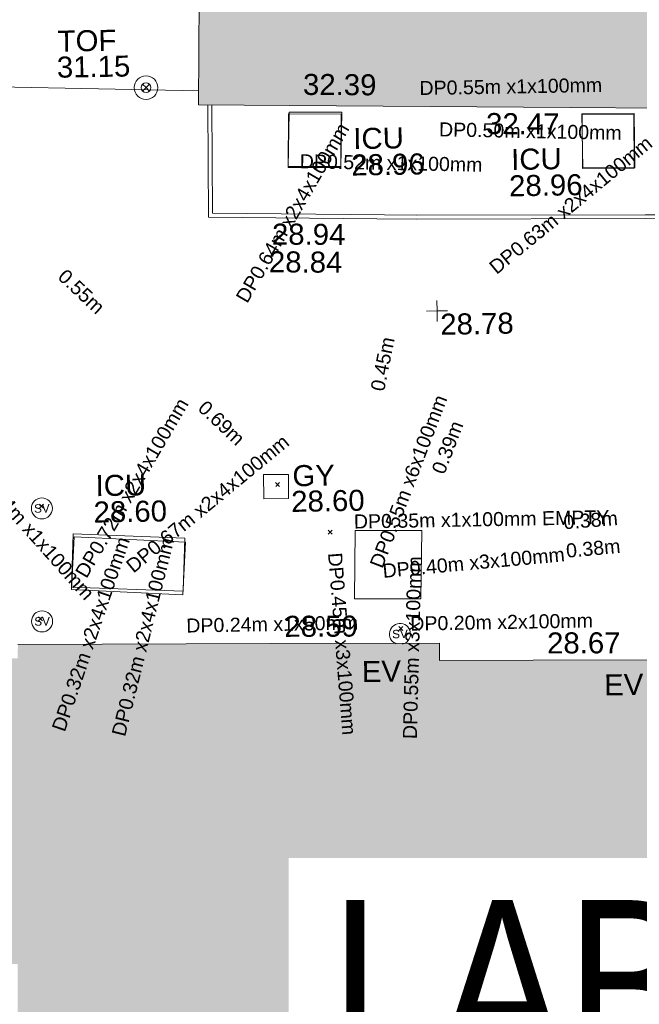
# Model space of a CAD drawing. Header units: millimetres. Extents: x -287732 to 520720, y -103372 to 287754.
# Tile 273 of 380: x 16843 to 27899, y 202672 to 220228. Entities that reach past the tile are written whole.
import ezdxf

# ---------------------------------------------------------------- set-up
doc = ezdxf.new("R2010")
doc.units = ezdxf.units.MM
doc.linetypes.add('IMPORT-UG_ELEC_QLB2 _2_', pattern=[2500, 1500, -300.0000000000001, 0, -50, 150, -300.0000000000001, 0, -200])
doc.linetypes.add('IMPORT-UG_ELEC_STREET LIGHTING_QLB2 _2_', pattern=[2700, 1500, -300.0000000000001, 0, -250, 150, -300.0000000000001, 0, -200])
for name, color, linetype, lineweight, true_color in [('00__TOPO__TOP_OF_FENCE_SYMBOL', 7, 'Continuous', 9, 0x666666), ('00_TOPO_SERV_STOP_VALVE', 7, 'Continuous', 9, 0x666666), ('00_UAV_BUILDING_CANOPY', 7, 'Continuous', 9, 0xff7fff), ('00_UAV_BUILDING_OUTLINE', 5, 'Continuous', 9, 0x0000ff), ('00_UAV_EAVE', 7, 'Continuous', 9, 0x666666), ('00_UAV_FENCE', 7, 'Continuous', 9, 0x264c2f), ('00_UAV_KERB_BOTTOM', 1, 'Continuous', 9, 0xff0000), ('00_UAV_KERB_TOP', 7, 'Continuous', 9, 0xa500a5), ('00_UAV_LEVEL_SPOT', 7, 'Continuous', 9, 0x666666), ('00_UAV_SERV_GULLY', 7, 'Continuous', 9, 0x5252a5), ('00_UAV_SERV_IC', 5, 'Continuous', 9, 0x0000ff), ('00_UAV_TOP_OF_FENCE', 6, 'Continuous', 9, 0xff00ff), ('12333-PUM-2D-U-0001-C01 - Rev2_REVIT IMPORT_dwg', 7, 'Continuous', 9, 0x767676), ('A_RHA_Line', 7, 'Continuous', 9, 0x00a600), ('PUM-ELECTRIC-MH', 1, 'Continuous', 9, 0xff0000), ('PUM-ELECTRIC-QLB2', 1, 'IMPORT-UG_ELEC_QLB2 _2_', 9, 0xff0000)]:
    doc.layers.add(name, color=color, linetype=linetype, lineweight=lineweight, true_color=true_color)
for name, color, linetype, lineweight in [('A_RHA_Detail', 7, 'Continuous', 9), ('A_RHA_Text', 7, 'Continuous', 9), ('GEN-TEXT', 7, 'Continuous', 9)]:
    doc.layers.add(name, color=color, linetype=linetype, lineweight=lineweight)
doc.styles.add('Arial Narrow', font='ARIALN.TTF', dxfattribs={"height": 3000})
doc.styles.add('Arial_1', font='arial.ttf', dxfattribs={"height": 250})
doc.styles.add('Swis721 Lt BT', font='swissl.ttf', dxfattribs={"height": 399.9999999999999})
doc.styles.add('Swis721 Lt BT_2', font='swissl.ttf', dxfattribs={"height": 375})

# ---------------------------------------------------------------- blocks, each defined once
blk = doc.blocks.new('12333-PUM-2D-U-0001-C01 - Rev2_REVIT IMPORT_dwg_MSL_Sluice_Valve_SYM-2077246-Site Location Plan Proposed')
at = {"layer": '00_TOPO_SERV_STOP_VALVE', "color": 254, "true_color": 0xcccccc}
blk.add_circle((0, 0), 500.0000000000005, dxfattribs=at)
at = {"layer": '00_TOPO_SERV_STOP_VALVE', "insert": (0, 198.9876086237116), "char_height": 399.9999999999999, "width": 785.1100955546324, "attachment_point": 2, "line_spacing_factor": 1.005061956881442, "style": 'Swis721 Lt BT'}
blk.add_mtext('SV', dxfattribs=at)
blk = doc.blocks.new('12333-PUM-2D-U-0001-C01 - Rev2_REVIT IMPORT_dwg_MSL_Sluice_Valve_SYM-V124-Site Location Plan Proposed')
at = {"layer": '00_TOPO_SERV_STOP_VALVE', "color": 254, "true_color": 0xcccccc}
for radius, start, end in [(500.0000000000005, 359.9999999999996, 247.3520469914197), (500.0000000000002, 282.529095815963, 359.9999999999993)]:
    blk.add_arc((0, 0), radius, start, end, dxfattribs=at)
at = {"layer": '00_TOPO_SERV_STOP_VALVE', "insert": (0, 198.9876086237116), "char_height": 399.9999999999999, "width": 785.1100955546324, "attachment_point": 2, "line_spacing_factor": 1.005061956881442, "style": 'Swis721 Lt BT'}
blk.add_mtext('SV', dxfattribs=at)
blk = doc.blocks.new('12333-PUM-2D-U-0001-C01 - Rev2_REVIT IMPORT_dwg_MSL_Node_LineworkTOF-2077248-Site Location Plan Proposed')
at = {"layer": '00__TOPO__TOP_OF_FENCE_SYMBOL', "color": 254, "true_color": 0xcccccc, "flags": 128}
for points in [[(165.3591892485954, 165.3591892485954), (0, 0), (-165.3591892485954, 165.3591892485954)], [(165.3591892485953, -165.3591892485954), (0, 0), (-165.3591892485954, -165.3591892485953)]]:
    blk.add_lwpolyline(points, dxfattribs=at)
at = {"layer": '00__TOPO__TOP_OF_FENCE_SYMBOL', "color": 254, "true_color": 0xcccccc}
for radius in [562.5594001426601, 233.853208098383]:
    blk.add_circle((0, 0), radius, dxfattribs=at)
blk = doc.blocks.new('12333-PUM-2D-U-0001-C01 - Rev2_REVIT IMPORT_dwg_UAV-2077255-Site Location Plan Proposed')
at = {"layer": '00_UAV_LEVEL_SPOT', "color": 254, "true_color": 0xcccccc, "flags": 128}
for points in [[(500.0000000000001, 0), (0, 0), (0, 500.0000000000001)], [(0, -500.0000000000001), (0, 0), (-500.0000000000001, 0)]]:
    blk.add_lwpolyline(points, dxfattribs=at)
blk = doc.blocks.new('12333-PUM-2D-U-0001-C01 - Rev2_REVIT IMPORT_dwg_MGS62954_T2_Galway_ITM_3d_Rev1-2077680-Site Location Plan Proposed')
at = {"layer": '00_UAV_FENCE', "color": 254, "true_color": 0xcccccc}
blk.add_line((533922079.4739999, 725774136.579), (533925815.1303381, 725774002.0280963), dxfattribs=at)
at = {"layer": '00_UAV_KERB_BOTTOM', "color": 254, "true_color": 0xcccccc, "flags": 128}
blk.add_lwpolyline([(533925973.4891821, 725773743.3761859), (533925950.474, 725771746.5789999), (533928951.995609, 725771664.1906244), (533929666.474, 725771644.5790001), (533933741.4739999, 725771581.579), (533933951.1305997, 725771577.0381701), (533936973.474, 725771511.579), (533938948.5476524, 725771464.7056233), (533940681.474, 725771423.579), (533943946.6291924, 725771360.5039533), (533944472.7525, 725771350.3405001), (533948593.7525001, 725771251.3405), (533948943.2946522, 725771242.590899), (533952548.7525, 725771152.3405002), (533953941.8408006, 725771124.298464), (533955330.7525, 725771096.3405), (533955376.4724351, 725773001.0502455)], dxfattribs=at)
at = {"layer": '00_UAV_KERB_TOP', "color": 254, "true_color": 0xcccccc, "flags": 128}
blk.add_lwpolyline([(533926043.4743261, 725773741.6838821), (533926021.2633807, 725771814.662277), (533929092.5538893, 725771730.3588239), (533929667.9754422, 725771714.5641525), (533933742.7729188, 725771651.5672835), (533934091.6925493, 725771644.0102371), (533936975.0622712, 725771581.5610167), (533939089.0618308, 725771531.3905848), (533940682.9804007, 725771493.5629597), (533944087.2160826, 725771427.8012081), (533944474.2690719, 725771420.3242633), (533948595.4689052, 725771321.3194625), (533949083.8657769, 725771309.0941048), (533952550.3327277, 725771222.3228714), (533954082.4073104, 725771191.4831241), (533955262.4459352, 725771167.729651), (533955306.4928899, 725773002.742414)], dxfattribs=at)
at = {"layer": '00_UAV_SERV_GULLY', "color": 254, "true_color": 0xcccccc, "flags": 128}
blk.add_lwpolyline([(533926848.474, 725766706.579), (533926853.474, 725767138.5789999), (533927294.9147042, 725767133.4697325), (533927289.9147042, 725766701.4697324)], close=True, dxfattribs=at)
at = {"layer": '00_UAV_SERV_IC', "color": 254, "true_color": 0xcccccc, "flags": 128}
for points in [[(533928329.7525, 725772603.3405001), (533927389.7525, 725772623.3405001), (533927409.6967663, 725773560.7210132), (533928349.6967664, 725773540.7210133)], [(533932649.7525001, 725773456.3405), (533933570.7525001, 725773447.3405), (533933561.3474178, 725772484.8871014), (533932640.3474178, 725772493.8871014)], [(533925377.014, 725765019.0155001), (533923392.014, 725765148.0155001), (533923452.8984968, 725766084.8815942), (533925437.8984968, 725765955.8815942)]]:
    blk.add_lwpolyline(points, close=True, dxfattribs=at)
at = {"xscale": 0.375, "yscale": 0.375, "zscale": 0.375}
for name, p in [('12333-PUM-2D-U-0001-C01 - Rev2_REVIT IMPORT_dwg_MSL_Node_LineworkTOF-2077248-Site Location Plan Proposed', (533924876.6834999, 725774072.4735001)), ('12333-PUM-2D-U-0001-C01 - Rev2_REVIT IMPORT_dwg_UAV-2077255-Site Location Plan Proposed', (533930000.0000001, 725770000.0000001)), ('12333-PUM-2D-U-0001-C01 - Rev2_REVIT IMPORT_dwg_MSL_Sluice_Valve_SYM-2077246-Site Location Plan Proposed', (533922887.014, 725766604.0155)), ('12333-PUM-2D-U-0001-C01 - Rev2_REVIT IMPORT_dwg_MSL_Sluice_Valve_SYM-2077246-Site Location Plan Proposed', (533922856.014, 725764590.0155)), ('12333-PUM-2D-U-0001-C01 - Rev2_REVIT IMPORT_dwg_MSL_Sluice_Valve_SYM-V124-Site Location Plan Proposed', (533929237.474, 725764253.5789999))]:
    blk.add_blockref(name, p, dxfattribs=at)
at = {"layer": '00_UAV_BUILDING_CANOPY', "color": 251, "true_color": 0x666666, "char_height": 375, "width": 1495.902363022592, "attachment_point": 1, "line_spacing_factor": 1.005061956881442, "style": 'Swis721 Lt BT_2'}
for s, insert, rotation in [('32.39', (533927682.6400002, 725774269.1048638), 358.614806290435), ('32.47', (533930936.3535042, 725773514.4431895), 358.61480629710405)]:
    blk.add_mtext(s, dxfattribs=dict(at, insert=insert, rotation=rotation))
at = {"layer": '00_UAV_BUILDING_OUTLINE', "color": 251, "true_color": 0x666666, "char_height": 375, "width": 1495.902363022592, "attachment_point": 1, "line_spacing_factor": 1.005061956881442, "style": 'Swis721 Lt BT_2'}
for s, insert, rotation in [('28.59', (533927179.975383, 725764613.3662266), 359.1946631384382), ('28.67', (533931861.1197674, 725764234.7646534), 359.1946631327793)]:
    blk.add_mtext(s, dxfattribs=dict(at, insert=insert, rotation=rotation))
at = {"layer": '00_UAV_EAVE', "char_height": 375, "width": 736.078940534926, "attachment_point": 1, "line_spacing_factor": 1.005061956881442, "style": 'Swis721 Lt BT_2'}
for insert in [(533928545.2041822, 725763781.1411842), (533932864.9251203, 725763468.4240379)]:
    blk.add_mtext('EV', dxfattribs=dict(at, insert=insert))
at = {"layer": '00_UAV_KERB_BOTTOM', "color": 251, "true_color": 0x666666, "insert": (533927019.0310895, 725771117.3836166), "char_height": 375, "width": 1495.902363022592, "attachment_point": 1, "rotation": 358.6235287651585, "line_spacing_factor": 1.005061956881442, "style": 'Swis721 Lt BT_2'}
blk.add_mtext('28.84', dxfattribs=at)
at = {"layer": '00_UAV_KERB_TOP', "color": 251, "true_color": 0x666666, "insert": (533927081.4582869, 725771609.5658642), "char_height": 375, "width": 1495.902363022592, "attachment_point": 1, "rotation": 358.719042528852, "line_spacing_factor": 1.005061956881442, "style": 'Swis721 Lt BT_2'}
blk.add_mtext('28.94', dxfattribs=at)
at = {"layer": '00_UAV_LEVEL_SPOT', "insert": (533930051.8765643, 725769949.1441547), "char_height": 375, "width": 1495.902363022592, "attachment_point": 1, "line_spacing_factor": 1.005061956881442, "style": 'Swis721 Lt BT_2'}
blk.add_mtext('28.78', dxfattribs=at)
at = {"layer": '00_UAV_SERV_GULLY', "color": 251, "true_color": 0x666666, "char_height": 375, "attachment_point": 1, "line_spacing_factor": 1.005061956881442, "style": 'Swis721 Lt BT_2'}
for s, insert, width in [('GY', (533927367.1590832, 725767294.4602485), 821.5590755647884), ('28.60', (533927337.1779855, 725766837.6240463), 1495.902363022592)]:
    blk.add_mtext(s, dxfattribs=dict(at, insert=insert, width=width))
at = {"layer": '00_UAV_SERV_IC', "color": 251, "true_color": 0x666666, "char_height": 375, "attachment_point": 1, "line_spacing_factor": 1.005061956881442, "style": 'Swis721 Lt BT_2'}
for s, insert, width in [('ICU', (533928557.8824628, 725773285.8483695), 1021.012723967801), ('ICU', (533931368.0249653, 725772865.8211222), 1021.012723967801), ('28.96', (533928513.0543122, 725772815.4693686), 1495.902363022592), ('28.96', (533931323.1968148, 725772395.4421214), 1495.902363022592), ('ICU', (533923852.3964483, 725767179.2408772), 1021.012723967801), ('28.60', (533923807.5682978, 725766708.8618762), 1495.902363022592)]:
    blk.add_mtext(s, dxfattribs=dict(at, insert=insert, width=width))
at = {"layer": '00_UAV_TOP_OF_FENCE', "color": 251, "true_color": 0x666666, "char_height": 375, "attachment_point": 1, "line_spacing_factor": 1.005061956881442, "style": 'Swis721 Lt BT_2'}
for s, insert, width in [('TOF', (533923314.1459405, 725775115.3066312), 1163.479615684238), ('31.15', (533923291.7222987, 725774651.9299264), 1495.902363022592)]:
    blk.add_mtext(s, dxfattribs=dict(at, insert=insert, width=width))
blk = doc.blocks.new('12333-PUM-2D-U-0001-C01 - Rev2_REVIT IMPORT_dwg-1620468-Site Location Plan Proposed')
at = {"layer": 'GEN-TEXT', "color": 253, "true_color": 0xaaaaaa}
for p, q in [((285985.9948138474, 151066.2884822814), (286056.7054919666, 151136.9991604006)), ((286056.7054919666, 151066.2884822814), (285985.9948138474, 151136.9991604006)), ((281765.9948138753, 150753.2884823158), (281836.7054919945, 150823.9991604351)), ((281836.7054919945, 150753.2884823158), (281765.9948138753, 150823.9991604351)), ((286909.9948138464, 150200.2884822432), (286980.7054919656, 150270.9991603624)), ((286980.7054919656, 150200.2884822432), (286909.9948138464, 150270.9991603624)), ((281713.9948138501, 148745.2884822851), (281784.7054919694, 148815.9991604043)), ((281784.7054919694, 148745.2884822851), (281713.9948138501, 148815.9991604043)), ((288138.9948137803, 148461.2884823), (288209.7054918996, 148531.9991604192)), ((288209.7054918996, 148461.2884823), (288138.9948137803, 148531.9991604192))]:
    blk.add_line(p, q, dxfattribs=at)
at = {"layer": 'PUM-ELECTRIC-MH', "color": 21, "true_color": 0xffaaaa, "flags": 128}
for points in [[(286342.3501529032, 157736.6438213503), (287280.3501528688, 157718.6438213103), (287245.3501528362, 156731.6438213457), (286307.3501529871, 156749.6438212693)], [(291563.3501529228, 157615.6438213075), (292496.3501528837, 157603.6438213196), (292495.3501528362, 156638.6438213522), (291562.3501529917, 156650.6438214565)], [(284305.3501528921, 149227.6438213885), (284351.3501528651, 150176.6438212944), (282358.3501528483, 150287.6438213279), (282312.3501528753, 149338.643821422)], [(287355.3501529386, 149038.6438213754), (287392.3501528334, 150256.6438213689), (288578.3501529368, 150236.6438213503), (288541.350153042, 149018.6438212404)]]:
    blk.add_lwpolyline(points, close=True, dxfattribs=at)
blk.add_blockref('12333-PUM-2D-U-0001-C01 - Rev2_REVIT IMPORT_dwg_MGS62954_T2_Galway_ITM_3d_Rev1-2077680-Site Location Plan Proposed', (-533641079.6498471, -725615854.3561786))
at = {"layer": 'PUM-ELECTRIC-QLB2', "char_height": 250, "attachment_point": 2, "line_spacing_factor": 0.9417779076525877, "style": 'Arial_1'}
for s, insert, width in [('DP0.55m x1x100mm', (290304.6896070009, 158250.214748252), 3893.2779916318), ('DP0.35m x1x100mm EMPTY', (289649.552873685, 150543.045075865), 5438.958326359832), ('DP0.24m x1x50mm', (285880.7018978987, 148740.7477176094), 3660.660753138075), ('DP0.20m x2x100mm', (289974.0072410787, 148705.5439110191), 3893.2779916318)]:
    blk.add_mtext(s, dxfattribs=dict(at, insert=insert, width=width))
for s, insert, width, rotation in [('DP0.50m x1x100mm', (290645.0676613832, 157449.0201885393), 3893.2779916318, 357.880827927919), ('DP0.64m x2x4x100mm', (286264.2828041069, 156006.9586058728), 4334.026443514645, 58.64142364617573), ('DP0.63m x2x4x100mm', (291258.2806842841, 156092.1940937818), 4334.026443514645, 38.43142312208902), ('DP0.52m x1x100mm', (288150.5132392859, 156923.8298601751), 3893.2779916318, 357.880827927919), ('0.55m', (282667.9276658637, 154693.1203278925), 1160.025439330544, 315.9215684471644), ('0.45m', (287808.9975220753, 153244.5065228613), 1160.025439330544, 77.66635621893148), ('DP0.72m x2x4x100mm', (283312.5421557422, 151153.0375087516), 4334.026443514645, 58.64142364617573), ('0.69m', (285126.2322848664, 152306.8249932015), 1160.025439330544, 315.8515673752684), ('DP0.55m x6x100mm', (288240.5168420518, 151163.9694638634), 3893.2779916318, 68.07071950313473), ('0.39m', (288946.8890745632, 151757.8193598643), 1160.025439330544, 68.07071950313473), ('DP0.67m x2x4x100mm', (284686.898845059, 150880.622273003), 4334.026443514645, 38.43142312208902), ('DP0.54m x1x100mm', (281675.0234246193, 150477.8707053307), 3893.2779916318, 310.75360303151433), ('0.38m', (291585.7268442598, 150493.4133787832), 1160.025439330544, 3.568139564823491), ('DP0.32m x2x4x100mm', (282524.01188082, 148536.9323333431), 4334.026443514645, 70.24687659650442), ('DP0.32m x2x4x100mm', (283448.6631728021, 148460.2573197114), 4334.026443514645, 74.99013928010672), ('0.38m', (291621.8145888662, 149991.1472532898), 1160.025439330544, 4.214792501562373), ('DP0.45m x3x100mm', (287248.6466680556, 148250.1069659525), 3893.2779916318, 273.5482955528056), ('DP0.40m x3x100mm', (289484.3463843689, 149773.9204130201), 3893.2779916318, 4.234365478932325), ('DP0.55m x3x100mm', (288245.6234579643, 148157.1143403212), 3893.2779916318, 87.51451985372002)]:
    blk.add_mtext(s, dxfattribs=dict(at, insert=insert, width=width, rotation=rotation))

msp = doc.modelspace()

# ---------------------------------------------------------------- hatches: boundary and pattern name
at = {"layer": 'A_RHA_Detail', "true_color": 0xc0c0c0}
h = msp.add_hatch(color=9, dxfattribs=at)
h.paths.add_polyline_path([(-80880.60083809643, -68502.79057078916), (-80400.865924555, -68483.41509113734), (-80400.865924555, -62984.64684185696), (-24474.85765177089, -63009.32043784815), (-24456.14471271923, -50840.30023858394), (-36622.55041039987, -50831.65104353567), (-36622.55041039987, -44228.57792613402), (-50959.0526582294, -44218.38599194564), (-50959.0526582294, -42573.78171514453), (-54563.9325804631, -42571.21897729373), (-54565.69773352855, -45054.17447474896), (-92408.82109321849, -45027.27149621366), (-92411.78875845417, -49201.74309222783), (-100061.9988811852, -49201.74309222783), (-100052.2214449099, -64852.82557838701), (-86120.90825229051, -64852.82557838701), (-86092.1662649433, -62957.90041523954), (-84861.10047608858, -62957.90041523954), (-84854.79052929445, -68240.109737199), (-80870.60226892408, -68240.10973722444)])
h.paths.add_polyline_path([(-137238.9269902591, -68461.9384092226), (-132719.7426408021, -68433.0633692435), (-132847.0731201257, -62850.04282283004), (-130454.6837966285, -62916.63108078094), (-130498.2830220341, -61355.85393642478), (-117581.136331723, -61423.42893438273), (-117492.3908565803, -49183.91309190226), (-125136.5200282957, -49178.47881952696), (-125133.572703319, -45032.61887136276), (-163007.1824077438, -45005.6942194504), (-163007.1824076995, -44090.2963411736), (-163123.8521269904, -44090.21339942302), (-163122.6389897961, -42383.75184302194), (-166563.8543419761, -42383.75184298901), (-166565.034908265, -44044.39824208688), (-193158.4656786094, -44025.49275805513), (-193195.152889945, -62863.65652504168), (-137269.7106414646, -62916.63108078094), (-137254.3708868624, -65679.90523788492)])
h.paths.add_polyline_path([(120310.9497607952, -32334.28230164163), (120312.4652266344, -31610.73011961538), (133451.2244789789, -31638.24899384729), (133469.2230092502, -19717.98315780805), (121295.7536929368, -19692.48606430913), (121319.8434528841, -8190.941560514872), (112277.0825930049, -8172.001674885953), (112263.1770823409, -14811.1234547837), (78285.85310969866, -14739.95861438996), (78292.82277619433, -8167.077575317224), (75241.99098605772, -8160.673431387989), (69355.76844233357, -8152.931592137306), (69353.6659720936, -9156.74635762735), (68372.60878945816, -9154.691552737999), (68372.60878945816, -13705.52853215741), (69333.7233474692, -13707.54156770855), (69325.07112547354, -16249.53369228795), (66623.4489111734, -16249.53369228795), (66619.79243935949, -17995.29925530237), (65989.07757494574, -17995.2992552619), (65985.44262772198, -19730.78799483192), (57152.23993377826, -19712.28702421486), (57127.42535098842, -31559.89463417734), (70277.87165424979, -31587.43801817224), (70277.87165431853, -32271.7414715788), (78263.96947909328, -32285.12944888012), (78266.62661740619, -31019.79372153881), (112335.8856506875, -31091.15111860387), (112335.8856506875, -32317.57330553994), (119781.4233959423, -32333.17321913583)])
h.paths.add_polyline_path([(7503.717409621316, -1791.439263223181), (15482.43097392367, -674.0213231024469), (15484.0826588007, 148.1327206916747), (56188.28042539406, 205.5276654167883), (56155.84326007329, 14338.3166313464), (18016.62665935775, 14236.48149539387), (17967.9025208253, 34313.18372071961), (21727.10644863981, 34324.0692624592), (21708.90974962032, 40608.10218321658), (18009.66447159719, 40608.10218321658), (17995.54603706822, 45483.75063442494), (9770.084204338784, 45420.6329473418), (3966.213879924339, 45446.76585222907), (3984.771235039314, 14176.56786832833), (1023.062455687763, 14176.56786837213), (-276.5134647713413, 14190.52623461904), (-231.6790044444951, 5968.135265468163), (-226.4491536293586, 193.7444677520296), (553.0869992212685, 183.4716499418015), (7477.609307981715, 143.2867586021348), (7488.638446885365, -674.0213231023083)])
h.paths.add_polyline_path([(77755.59663317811, 53.47451145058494), (77729.51881611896, 1699.844979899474), (94464.47132486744, 1659.976083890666), (94606.37913471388, 17991.390236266), (88810.4190114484, 18015.03260816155), (88799.89418497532, 14436.74271609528), (69413.88950349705, 14457.8773889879), (69377.35724448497, 99.62816357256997), (75241.99098605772, 67.32134432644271)])
h.paths.add_polyline_path([(61252.12079701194, 46453.95617366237), (105774.7348988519, 46472.68783506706), (105768.2642198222, 61852.61234306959), (92285.13876309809, 61852.61234306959), (92308.59670399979, 65784.30757140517), (96107.4668000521, 65767.60445243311), (96059.68081117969, 75209.20847378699), (101084.8427276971, 75071.88872764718), (104988.0046543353, 74765.36560406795), (108403.6894220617, 74363.8408943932), (112009.2703903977, 73787.25420861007), (115645.3524815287, 73049.69667206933), (116890.8108051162, 72761.69136252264), (120208.9929833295, 71893.18353872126), (120865.241739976, 71703.68484519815), (124135.6329506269, 70669.67317906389), (127435.6253142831, 69480.50055823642), (127820.4368670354, 69394.93141813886), (128274.3081769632, 69331.69585753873), (128731.8791144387, 69306.66104516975), (129189.9401488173, 69320.00258290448), (129645.2782985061, 69371.62688826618), (130094.6997111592, 69461.17185603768), (130535.0520071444, 69588.00939074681), (130963.246434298, 69751.24981927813), (131376.2795165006, 69949.74812590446), (131771.2541232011, 70182.11198903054), (132162.5575600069, 70460.5404660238), (132496.0921583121, 70741.69081113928), (132820.871367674, 71064.98072578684), (133117.4593294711, 71414.31364272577), (133383.77568926, 71787.23923950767), (133616.5473239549, 72178.5372844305), (133817.1647262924, 72590.54524898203), (133982.6025969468, 73017.89547513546), (134111.7005086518, 73457.59040801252), (134203.5529320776, 73906.54590458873), (134257.5155883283, 74361.61286216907), (134272.5462649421, 74819.5993153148), (134250.5259875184, 75277.29281745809), (134189.6227572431, 75731.48297747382), (134090.9274700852, 76178.98397757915), (133955.1324028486, 76616.65691993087), (133783.1900598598, 77041.43184345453), (133576.3064937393, 77450.32925647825), (133335.932843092, 77840.48103920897), (133063.7551572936, 78209.15055532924), (132761.6825665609, 78553.75185442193), (132431.8338935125, 78871.8678050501), (132076.5227905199, 79161.26705197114), (131698.2415080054, 79419.91966861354), (131299.6434187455, 79646.01139197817), (131093.5942456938, 79746.34209763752), (132146.0467355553, 83110.22226145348), (122787.7632953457, 86282.54285518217), (121604.3555412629, 82800.3591886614), (117095.9864227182, 83870.84033785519), (116841.9598400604, 83526.35449572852), (116120.5435466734, 91221.93611972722), (110237.7341284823, 91274.27491021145), (110194.3680786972, 90435.39030214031), (104988.0046543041, 90486.49901390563), (104973.2761846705, 94309.82427956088), (103746.1314668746, 94309.8242795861), (103839.9937121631, 122852.1474271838), (96365.09202306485, 122931.9599470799), (96350.3400238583, 123952.4168585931), (104555.5505249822, 123902.1925226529), (104607.3234458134, 120248.5396156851), (125502.5015002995, 120134.1933400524), (125662.0200253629, 137657.3796882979), (114479.5865733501, 137699.2256881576), (114382.306264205, 129149.9458158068), (104644.159003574, 129187.9975073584), (104577.9931702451, 126217.3903144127), (101184.4926406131, 126159.1566967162), (101264.6166812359, 135959.2655565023), (89967.23178808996, 135988.8856164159), (89927.63362986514, 125823.6463181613), (93630.53562302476, 125840.7948842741), (93580.65688892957, 122931.9599470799), (88697.38835376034, 122904.7310126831), (88679.3898954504, 95739.09143775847), (86378.25848996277, 95739.09143775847), (86378.18187189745, 96178.1008337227), (83279.50743284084, 96200.92083327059), (83273.62493422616, 95735.74732133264), (70169.67509619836, 95733.22421950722), (70166.26842742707, 96272.07409347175), (66674.99731294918, 96257.14073655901), (66654.74538556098, 95755.71092136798), (65784.77231079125, 95755.71092136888), (65887.65094984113, 117470.630565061), (53473.3427162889, 117487.9046429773), (53434.44066309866, 98570.46349063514), (40649.41626916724, 98570.46349063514), (40610.16711559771, 94406.01479078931), (38853.82372868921, 94410.36303440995), (38848.65589191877, 89463.65332729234), (40612.46601912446, 89518.45976927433), (40665.38257362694, 86257.73741128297), (38372.19584460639, 86305.72309285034), (38369.79374539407, 76901.0507917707), (50937.9512507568, 76944.40198294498), (50922.88567286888, 74598.78180889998), (56484.9061132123, 74588.85093771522), (56484.9061132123, 75194.85181995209), (92465.4037153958, 75233.0258166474), (92645.92783662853, 71766.64845094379), (89810.55521366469, 69362.83965827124), (85313.16173974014, 69360.94750420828), (85313.16173974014, 66907.4050808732), (75210.14498263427, 66903.15451589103), (75210.14498263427, 63815.70944550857), (70819.40014309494, 63815.70999200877), (70819.21601505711, 64253.35708059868), (69456.83415683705, 64253.35708059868), (69455.7195737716, 66901.99623166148), (61303.32856759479, 66898.5668068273), (61304.56054988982, 63970.32021231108), (70500.41048208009, 63970.32021219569), (70500.4088543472, 61852.59006207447), (61245.6438848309, 61848.69637488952), (61252.03558504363, 46656.49344428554)])
h.paths.add_polyline_path([(-17153.16561239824, 48569.32684293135), (-17153.16561224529, 60770.38083685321), (-29362.88357759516, 60774.70428694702), (-29362.88357759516, 67399.20394580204), (-43507.24466814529, 67405.01911303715), (-43488.5313307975, 69093.07334175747), (-45766.41866231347, 69109.32868388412), (-45794.3462003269, 67405.01911303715), (-47272.11273194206, 67404.2124544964), (-47272.44887633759, 66454.91798908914), (-86004.56386332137, 66468.63299519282), (-86006.66970787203, 60521.58362721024), (-92662.87722510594, 60521.58362721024), (-92665.2138765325, 50184.35611932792), (-79752.0168396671, 50179.78309939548), (-79752.016597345, 48591.4932381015), (-17157.7163123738, 48569.32845417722)])
h.paths.add_polyline_path([(-201056.4185878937, 48628.75479108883), (-138377.9751621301, 48634.64535779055), (-138377.9751621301, 50133.28201003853), (-125467.710581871, 50134.49626164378), (-125468.6909603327, 60566.1903686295), (-132186.8595614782, 60565.86652591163), (-132187.4203588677, 66533.0197876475), (-170643.3098734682, 66805.61809689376), (-170643.3098732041, 67738.78475848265), (-200340.0100486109, 67488.93693764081), (-200348.7171487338, 60827.78025104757), (-201057.5650552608, 60827.71357558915), (-201056.6510294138, 51102.04313372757)])
h.paths.add_polyline_path([(-240051.5126725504, 54769.19491160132), (-239444.490259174, 54811.10754483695), (-239186.5396223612, 54841.92927608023), (-238764.8191577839, 54940.98166103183), (-238382.4735933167, 55122.46891388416), (-237990.3402229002, 55354.87497234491), (-237269.2031023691, 55936.21515020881), (-237032.4836384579, 56225.56611516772), (-236793.0039602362, 56569.31473944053), (-236554.5880578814, 57004.26389721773), (-236432.7219585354, 57267.46508908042), (-236300.081527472, 57753.26238983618), (-236250.7285154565, 58017.17885684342), (-236235.6490609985, 58516.21786804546), (-236233.2538429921, 58987.85640053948), (-236213.7029795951, 59823.48083769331), (-236363.8287855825, 59820.86038205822), (-236634.0279869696, 60698.06075827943), (-236391.9547756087, 61432.19726339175), (-236225.4740089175, 61435.10319600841), (-236201.6036569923, 62637.68779596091), (-232563.5271750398, 62639.28734435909), (-232563.5271750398, 63049.03842404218), (-232732.1945866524, 63049.15302218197), (-232860.1521277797, 63457.95890274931), (-232731.606808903, 63914.24862697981), (-232560.8209656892, 63914.24862697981), (-232515.1276847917, 70598.00033009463), (-240628.6947849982, 70598.85496273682), (-240629.7923196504, 72350.98321577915), (-246412.6011212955, 72347.36085933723), (-246412.6011212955, 70616.45923936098), (-254449.5805725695, 70618.60952619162), (-254454.637144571, 70754.06491720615), (-254469.7140363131, 73191.66276250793), (-263883.2532625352, 73267.83063688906), (-263902.4181505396, 68260.74348553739), (-263714.8217520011, 68259.82096572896), (-263552.9672900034, 67819.65434396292), (-263719.0883117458, 67392.2068408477), (-263913.6298699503, 67392.20684284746), (-263956.7001913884, 58633.76423459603), (-260181.1963171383, 58611.22607638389), (-260192.3146983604, 56354.25111579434), (-257184.684388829, 56339.46086021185), (-257213.4419957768, 57092.93866021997), (-257338.5163846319, 57093.27331223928), (-257471.0109294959, 57531.74572308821), (-257338.5163845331, 58062.22513696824), (-257203.4956297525, 58064.06881289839), (-257173.5751889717, 58598.54056692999), (-256478.2273617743, 58575.27357994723), (-256478.2273617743, 58788.51859473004), (-256013.0091299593, 58911.92701534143), (-255397.0786664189, 58780.99767617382), (-255397.0786664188, 58595.982422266), (-243809.885361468, 58585.92793201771), (-243805.3570672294, 58352.04527760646), (-243740.939469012, 57884.52572680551), (-243619.0830608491, 57421.84877545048), (-243424.3877545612, 56943.65915412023), (-243247.1437899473, 56608.24157713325), (-243003.0710579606, 56249.99021479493), (-242732.2093200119, 55932.75703082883), (-242371.7230178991, 55603.12658811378), (-242141.255125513, 55424.88676767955), (-241804.9643037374, 55216.88439822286), (-241529.4640827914, 55077.02869055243), (-241100.6275144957, 54917.18295003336), (-240836.2134980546, 54840.82833176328), (-240453.4486195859, 54788.60784130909), (-240218.9578693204, 54777.28227442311)])
h.paths.add_polyline_path([(40276.69022552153, 59895.36417752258), (40328.62676029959, 69196.9439153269), (36588.99968785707, 69217.8245910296), (36619.46637569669, 74674.25962428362), (32264.36460078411, 74687.02318924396), (32233.48293867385, 69156.26826306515), (11916.69390495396, 69269.70959686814), (11966.66200111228, 78218.75165974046), (29087.509017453, 78123.15526808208), (29143.44567205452, 88141.1370047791), (15719.348796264, 88216.09212953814), (15732.60379610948, 90589.9978889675), (4594.294101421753, 90652.19003489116), (4525.129359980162, 78265.12250449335), (10096.76365553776, 78234.01258731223), (10077.43887221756, 74773.03821910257), (4547.641142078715, 74803.91453678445), (4465.579974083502, 60107.1600234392), (19125.89094760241, 60025.30234268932), (19139.86249374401, 62527.53804644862), (31738.59196305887, 62457.19146404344), (31724.55430858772, 59943.11609815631), (38369.79364225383, 59906.01157293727)])
h.paths.add_polyline_path([(-246083.0241259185, 72334.29150213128), (-246083.0594797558, 72334.30275087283), (-246208.2905500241, 72334.29150213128)])
h.paths.add_polyline_path([(-114575.3004830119, 112178.0758695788), (-114575.3246435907, 112178.0758695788), (-114707.2752166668, 115801.5811617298)])
h.paths.add_polyline_path([(-154699.9178765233, 101760.4080976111), (-114382.050333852, 101776.0542914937), (-114382.050333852, 106926.9360164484), (-113755.641395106, 106927.1792101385), (-113757.5507412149, 111847.2721531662), (-114431.6837526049, 111847.2721531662), (-114431.8097758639, 112178.0758695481), (-114575.3004830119, 112178.0758695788), (-114578.9984943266, 121707.2390833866), (-123056.9849702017, 121707.2390833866), (-123068.8201032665, 156452.7036899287), (-119381.2340625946, 156454.1348067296), (-119381.2340625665, 160165.8597952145), (-115501.031452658, 160167.3662801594), (-115503.3750945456, 166206.5793118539), (-132411.7987151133, 166599.6604729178), (-132411.8243278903, 166665.6603411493), (-135275.0124468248, 166664.5490317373), (-135275.0124468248, 166628.1883101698), (-135911.3205076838, 166628.1944502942), (-135911.3479256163, 166352.1604668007), (-152521.1633846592, 166345.7146753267), (-152518.3680955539, 159142.6836790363), (-150699.3133726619, 159117.9265656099), (-150758.5477087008, 122560.691203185), (-151059.2005266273, 122560.691203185), (-151061.0981347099, 121302.4374932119), (-154138.3148337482, 121372.6012653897), (-154138.3148337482, 121865.1834517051), (-154704.3888425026, 121867.2611370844), (-154688.5451973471, 119352.3937021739), (-154745.5933227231, 119352.3715636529), (-154745.5763474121, 118722.1532660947), (-160794.1544526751, 118748.7442832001), (-160794.1544526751, 119410.5425977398), (-163852.1622693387, 119422.408321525), (-163855.0715294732, 118762.2003111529), (-167568.6765459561, 118778.5256058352), (-166634.6619849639, 124395.1277019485), (-166930.050559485, 124500.0918161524), (-167568.6765459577, 124707.6250903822), (-168028.2173235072, 124841.3808647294), (-168630.5006276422, 124991.3056740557), (-169238.2056069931, 125117.4693074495), (-169850.3952285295, 125219.6772876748), (-170466.1255403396, 125297.7720169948), (-171089.11025998, 125351.8553033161), (-171704.4065937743, 125381.1774255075), (-172325.0479971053, 125386.3595015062), (-172782.2248668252, 125374.5832362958), (-173401.7764235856, 125337.4554476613), (-174109.844898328, 125263.4341236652), (-174634.1213722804, 125190.4100126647), (-175245.0145766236, 125080.719099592), (-176047.1958093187, 124895.7675260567), (-176665.4852587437, 124724.7228134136), (-177045.3001228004, 124609.1129151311), (-177631.5127792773, 124405.2077276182), (-176665.4852586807, 118818.5158794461), (-177558.9402083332, 118822.4435768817), (-177662.2853368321, 125263.4341236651), (-176365.3912351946, 126542.9270807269), (-159462.2970490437, 126319.910391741), (-157057.7396790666, 128609.0850976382), (-157060.6673204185, 136153.1661957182), (-158638.8016610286, 137740.2441626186), (-159352.3735831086, 137740.2441626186), (-161634.4140634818, 140201.1078539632), (-168727.9404945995, 140256.8191146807), (-171035.0401161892, 137942.8847305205), (-174184.1459014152, 137942.8847305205), (-176460.1167434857, 140292.2858551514), (-177341.6856934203, 140292.2858551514), (-177341.7113613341, 140358.4281613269), (-183428.5803825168, 140356.0660244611), (-185921.6385985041, 137917.4639994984), (-185921.6385985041, 131757.3091155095), (-186906.8767412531, 131756.9267733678), (-187725.3914540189, 130809.9989183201), (-187724.058890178, 127376.1828148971), (-186481.0281350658, 126304.5577463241), (-186479.4846754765, 122327.2959175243), (-185176.2828158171, 121059.4673825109), (-180304.1129154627, 121059.4673824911), (-180304.1136492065, 118802.0484409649), (-193555.3706955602, 118802.0484409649), (-193555.368699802, 133117.8341649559), (-192593.6442938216, 133118.2073819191), (-192593.6442938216, 134200.8158367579), (-192224.6284783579, 134200.9592041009), (-192225.5653014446, 136615.0101267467), (-192595.0012460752, 136615.0101267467), (-192595.4357332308, 137734.4745165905), (-193589.2709668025, 137734.4746851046), (-193589.2685988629, 147474.570583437), (-193163.2062206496, 147492.8644732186), (-192765.7252967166, 147531.087133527), (-192359.9383250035, 147589.5931622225), (-192199.8207947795, 147616.5827294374), (-191882.7548926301, 147682.9245600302), (-191568.5380070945, 147761.6632019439), (-191257.654638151, 147852.677242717), (-190828.6072909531, 148002.2045655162), (-190647.7999969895, 148070.9514233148), (-190349.7690789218, 148197.8750094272), (-190056.9509284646, 148336.4013817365), (-189769.797051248, 148486.3169427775), (-189405.3590254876, 148698.0567944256), (-189132.906026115, 148873.2749095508), (-188867.542109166, 149059.0543929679), (-188609.6764469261, 149255.1087866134), (-188354.9814055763, 149465.3525772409), (-188079.6339208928, 149713.879248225), (-187884.9836199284, 149901.8220103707), (-187545.928247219, 150265.8040604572), (-187446.29984479, 150378.3960832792), (-187241.3270201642, 150629.2310214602), (-187046.3599558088, 150887.9197697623), (-186861.6992771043, 151154.0634500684), (-186546.1373636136, 151669.829875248), (-186524.4196769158, 151707.0632450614), (-163675.2898318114, 151669.829875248), (-163687.5843045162, 148134.07679455), (-157303.6541541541, 148136.492106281), (-157303.6541541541, 155759.91501608), (-157557.4317586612, 155765.0384228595), (-157555.9168973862, 166678.0466575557), (-187009.2021991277, 166699.7464767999), (-187013.0952111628, 162054.4009359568), (-188707.17754695, 162044.5925187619), (-188705.9961892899, 155021.5333641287), (-188737.9999316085, 154650.5326604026), (-188799.0133969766, 154283.1866125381), (-188857.2045401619, 154035.4341107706), (-188966.1106131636, 153679.3368924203), (-189102.6200311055, 153332.8820747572), (-189265.8911675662, 152998.2056672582), (-189454.9174011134, 152677.371060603), (-189645.2484685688, 152421.3220123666), (-189916.9563410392, 152104.2450531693), (-190212.7041973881, 151809.4634871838), (-190530.6686598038, 151538.7947471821), (-190868.8893671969, 151293.9075915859), (-191225.281078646, 151076.3118324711), (-191597.6465194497, 150887.3490191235), (-192092.8415776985, 150682.5621956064), (-192519.2468154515, 150561.8451365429), (-192903.8930791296, 150482.240889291), (-193187.215491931, 150440.8868273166), (-193594.1866364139, 150407.1257787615), (-193594.5952989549, 151459.9895227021), (-205369.2399268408, 151455.4201247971), (-205354.4523517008, 113350.0822379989), (-207187.1580384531, 113349.3710182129), (-207184.3024929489, 105991.0636522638), (-205312.8748221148, 105991.1901500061), (-205311.2362476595, 101769.6553082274), (-175488.6451201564, 101781.2285901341), (-175488.6451201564, 110889.6985621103), (-154703.4627663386, 110897.5679794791), (-154700.2792295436, 102691.5597281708)])
h.paths.add_polyline_path([(193735.9435693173, 113047.8274774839), (208865.0938716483, 114991.0266430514), (208976.1154123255, 114126.6471160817), (216447.8967332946, 115086.3281915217), (216038.7305308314, 118271.9702413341), (232648.5073383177, 120405.3421626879), (233425.993615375, 114352.0734369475), (240632.2017567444, 115277.6440988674), (239854.8412683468, 121329.9334727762), (256406.8682407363, 123455.8879629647), (257091.7572256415, 118089.1198988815), (264572.2871227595, 119040.8180953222), (261877.8350555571, 138524.7609215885), (259178.7147038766, 138221.6086035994), (259197.3483655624, 137439.0084132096), (254686.1480587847, 136897.0007612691), (255412.6810205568, 131314.8303176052), (240852.7447969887, 129522.4514056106), (239771.0426543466, 137918.8519126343), (240649.5822431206, 138010.1984551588), (240062.3063116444, 142776.6750342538), (239165.7694642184, 142685.0143484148), (237630.9646614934, 151018.3171732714), (266172.8791088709, 154560.7889781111), (271297.1876944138, 142612.4006970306), (276531.7397502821, 144861.098714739), (274941.5029779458, 148527.9037281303), (302074.5307653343, 160134.9084326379), (300215.9323773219, 164320.1841173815), (301528.1613272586, 164907.0997989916), (300405.1237791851, 167477.8916353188), (299016.6944531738, 166945.7181824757), (295626.7488506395, 174518.754428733), (294333.0289184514, 177537.1551681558), (287288.8475947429, 174518.754428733), (289427.6893504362, 169661.0163463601), (272956.7816584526, 162557.1203578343), (271943.2187787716, 164897.4305293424), (267016.3118217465, 162764.0369715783), (268502.3094164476, 159357.0430143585), (265200.4029574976, 157946.4096681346), (226856.416695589, 153146.7821792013), (227510.3041274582, 148852.0205334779), (228280.9873165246, 141179.0007483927), (227302.3544112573, 141050.281300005), (227895.3788235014, 136433.1758633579), (228748.5501749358, 136523.8855003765), (229602.3077302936, 128023.7667641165), (217691.2359889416, 126493.8999679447), (217642.3600127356, 126874.433267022), (215138.5007311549, 126552.8357430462), (215194.9980427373, 126112.965074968), (215015.6132226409, 126089.924757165), (214840.9672575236, 127449.66446064), (192258.7012018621, 124549.1816390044), (193486.3576426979, 114991.0266430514)])
h.paths.add_polyline_path([(-78076.24187439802, 117605.5188722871), (-78076.23951902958, 117610.0871211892), (-78070.318122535, 129485.7330792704), (-74723.15926543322, 129478.385255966), (-74723.15926543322, 125435.7860624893), (-48015.64546086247, 125380.0246061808), (-47996.55031653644, 135872.5822179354), (-61198.15919578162, 135901.5630078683), (-74714.72264144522, 135923.5088764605), (-74723.6287602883, 131865.2975510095), (-78070.318122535, 131872.642169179), (-78062.97909487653, 149549.7689430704), (-58292.26570492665, 149541.5607197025), (-58292.26570491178, 148946.2407608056), (-37707.70924046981, 148937.6946533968), (-37703.30827430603, 159740.0672041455), (-44148.26955755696, 159742.7429641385), (-44148.26955755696, 162961.3319174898), (-49829.95437583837, 162961.3319174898), (-49830.92144130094, 160632.0129326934), (-78494.09026625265, 160643.9130440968), (-78494.09026625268, 161615.1537738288), (-78739.225852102, 161615.2555472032), (-78691.7919454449, 168187.9195488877), (-90844.57645036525, 168126.8149079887), (-90962.52567694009, 152686.7636277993), (-89064.97866809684, 152685.9758215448), (-89079.54115380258, 117610.0871211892), (-78374.80218507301, 117605.6428258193)])
h.paths.add_polyline_path([(69254.82576126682, 129235.9722870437), (69259.97086178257, 136167.789247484), (86068.0992678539, 136131.0235193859), (86008.66431381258, 164703.3084147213), (58789.63167882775, 164723.511581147), (58789.63167882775, 170119.2062865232), (54460.1632489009, 170122.4198087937), (54457.21717773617, 166153.279245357), (47042.2151650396, 166158.7829869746), (47041.10931533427, 164668.9097040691), (39173.27935198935, 164674.7495545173), (39172.83712618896, 164078.9539098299), (17014.87910992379, 164095.4005254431), (17002.38841206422, 147267.1142245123), (12659.63471563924, 147267.1142245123), (12653.60087534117, 139137.9291796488), (17031.41608901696, 139134.6797717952), (17024.5879174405, 129935.3194463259), (39191.34773726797, 129918.8662983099), (39191.34773726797, 129258.2867272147), (69014.0340609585, 129236.1510132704)])
h.paths.add_polyline_path([(39265.62356917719, 139467.8223435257), (33050.91021530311, 139484.1586867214), (33087.56357182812, 153427.9220784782), (39277.60130889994, 153411.6505991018), (39277.60130890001, 152830.3127277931), (43058.29603858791, 152820.3745823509), (43024.83899408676, 140092.5601633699), (39267.2657899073, 140092.5601633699)])
h.paths.add_polyline_path([(1979.548949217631, 189123.2414339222), (18699.10403225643, 189180.0465563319), (18678.46874730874, 195253.6675675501), (24349.02704561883, 195272.9334348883), (24334.96888372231, 199550.7690688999), (28829.78348974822, 199566.0403168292), (28798.3577216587, 208815.6446464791), (24334.949615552, 208806.151404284), (24333.90624841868, 209113.2475694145), (16811.59093053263, 209087.6903002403), (16806.58456499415, 208843.5909093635), (6772.293057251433, 208809.4991440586), (6797.166076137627, 201488.5780549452), (-8471.058649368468, 201436.7038490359), (-8471.058649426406, 200429.0172028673), (-11856.09020770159, 200417.5164702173), (-11823.72827009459, 190892.3684138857), (-7614.729360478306, 190906.6685966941), (-7614.729360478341, 190170.8290169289), (-4608.619189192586, 190169.2993656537), (-4608.238782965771, 190916.8832264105), (1973.379031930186, 190939.2444180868), (1977.122761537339, 189837.3456693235)])
h.paths.add_polyline_path([(-20506.22133143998, 190640.0286460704), (-20122.28942212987, 206347.1214480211), (-41550.34215551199, 207015.2557957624), (-41462.26177903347, 210449.6195896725), (-31391.41053372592, 210152.0276719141), (-31078.64493155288, 223862.5743669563), (-44305.08575743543, 224230.7972280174), (-44490.79956591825, 211865.5542346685), (-47510.12209648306, 211942.9901385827), (-47722.57925071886, 203659.0205614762), (-47076.06680548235, 203635.3001465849), (-47175.4684425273, 199531.9403872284), (-46801.21126120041, 199520.4703269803), (-46873.68175963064, 195478.5899481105), (-44600.40472248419, 195425.2559779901), (-44685.88459507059, 192243.2795180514), (-38073.99929115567, 192135.6564362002), (-38104.39995468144, 191126.972250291), (-21537.79264466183, 190668.5723412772)])
h.paths.add_polyline_path([(16801.02360973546, 195961.500137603), (9656.615133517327, 196015.1086063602), (9643.838150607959, 199513.9922857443), (11631.77992468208, 199485.8321209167), (11631.7920940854, 203322.2460456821), (16806.58456511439, 203391.4855728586), (16801.0407710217, 195984.4293109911)])
h.paths.add_polyline_path([(122084.9264926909, 200536.2570557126), (122088.1805162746, 206386.1947929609), (125211.1061638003, 206386.1947929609), (125211.1162733, 206645.8932837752), (126202.7098976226, 206645.8932838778), (126203.0204769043, 207041.0477229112), (130401.4034741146, 206979.0758390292), (130444.2691124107, 209883.280297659), (126202.8383603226, 209945.8832030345), (126203.0204769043, 214624.1281189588), (127364.791950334, 214624.1281190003), (127365.2106673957, 225380.2058567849), (126159.8599207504, 225380.2527798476), (126207.4133336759, 241475.3410923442), (119482.5411291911, 241495.8747898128), (119479.2041949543, 246182.0096278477), (109943.9121324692, 246175.2196735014), (109953.2702601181, 233033.381429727), (115000.5285021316, 233033.3814296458), (114999.579292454, 208653.4991933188), (112026.3032630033, 208653.4991933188), (112024.3519988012, 200538.6761891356), (122024.6079402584, 200536.2715596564)])
h.paths.add_polyline_path([(30087.05071580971, 200986.75440713), (38030.67179071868, 201028.6865660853), (38030.67179071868, 202922.9731660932), (38109.89531492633, 202923.3913649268), (38067.25569096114, 208827.6066631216), (38013.35839378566, 208827.6672237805), (38012.38630971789, 209012.5383931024), (30044.90685988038, 208970.480297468), (30076.83023715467, 202922.9203834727)])
h.paths.add_polyline_path([(195986.2599417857, 205661.5722736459), (202896.8751332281, 206052.0074670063), (202676.8862551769, 209945.7611691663), (195766.2710618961, 209555.3259759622)])
h.paths.add_polyline_path([(-91652.40581580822, 206392.6172135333), (-79454.24421187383, 206432.5105635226), (-79629.29258199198, 238245.6998510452), (-68904.21147484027, 238215.095164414), (-68918.55832832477, 246312.9061543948), (-68918.56040493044, 246314.0782553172), (-68756.515268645, 246312.9061543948), (-68755.20581930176, 246638.9786699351), (-79620.07671794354, 246651.3624133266), (-79606.5628449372, 247343.5411849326), (-82154.50636787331, 247318.0695596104), (-82154.50636787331, 247488.1275895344), (-91640.64698348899, 247472.5371040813), (-91638.72040628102, 246846.4753752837), (-131470.3702759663, 246641.42150215), (-131470.3702759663, 250159.5419305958), (-142857.1087886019, 250176.7939677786), (-142864.0554935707, 246220.0701029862), (-165118.8027587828, 246272.3986783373), (-165040.0492656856, 253907.936045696), (-178677.4727934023, 253929.5079730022), (-178699.5521575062, 238176.7234097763), (-138599.3373496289, 238209.4781454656), (-138548.4479938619, 206627.5237025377), (-126646.6702863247, 206572.2299428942), (-126666.6805510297, 234825.8818836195), (-124962.7180531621, 234825.9534805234), (-124969.0241559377, 234688.4891474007), (-91595.61129713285, 234664.3133306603), (-91650.87307429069, 207155.5994723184)])
h.paths.add_polyline_path([(142123.7078574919, 209113.5383730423), (152768.4446292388, 209127.3137314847), (152745.2992288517, 227012.63380935), (142100.5623961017, 226998.8584508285), (142121.8067345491, 210582.5602643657)])
h.paths.add_polyline_path([(168998.8561129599, 209274.9592350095), (169026.8416078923, 226860.3446540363), (161686.6780314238, 226876.6646907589), (161647.6783165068, 209291.3037608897), (168846.6177107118, 209275.2977201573)])
h.paths.add_polyline_path([(49761.46820719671, 218476.5678095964), (49794.00484360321, 223316.1680811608), (41274.07755982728, 223363.4010619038), (41273.58999769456, 223290.8795634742), (32187.30576796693, 223351.9666549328), (32202.10532419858, 225553.2987454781), (20081.83724695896, 225634.7833114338), (20035.26675877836, 218707.7438801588), (31566.33951793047, 218630.2204881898), (31566.12891731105, 218598.8950898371), (49750.1971391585, 218476.6435849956)])
h.paths.add_polyline_path([(162361.9830851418, 234154.05208666), (162366.6425722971, 241589.9129272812), (135261.102696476, 241630.986197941), (135249.088870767, 234197.8735112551), (160249.0277027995, 234157.4671671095)])
h.paths.add_polyline_path([(176458.8604389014, 246709.5724700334), (176516.2484477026, 252173.1529804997), (168884.2833866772, 252253.3171281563), (168934.86529241, 257068.9279575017), (164355.0504715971, 257117.0331241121), (164296.1746742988, 251511.808811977), (164416.8965511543, 251510.5407811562), (164367.8024342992, 246836.573754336), (171460.1142273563, 246762.0779818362)])

# ---------------------------------------------------------------- linework, layer by layer
at = {"layer": 'A_RHA_Line', "color": 7}
for p, q in [((20057.9229850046, 222077.7015263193), (20035.26675877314, 218707.743880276)), ((20035.26675877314, 218707.743880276), (21664.58348143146, 218696.7899844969)), ((21664.58348143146, 218696.7899844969), (26663.82994136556, 218663.1800524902)), ((26663.82994136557, 218663.1800524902), (31566.33951793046, 218630.2204822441)), ((21317.15529578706, 209102.9980802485), (16811.59093053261, 209087.6903087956)), ((24333.90624843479, 209113.2475694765), (21317.15529578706, 209102.9980802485)), ((24334.96888381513, 208800.4801682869), (24333.90624843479, 209113.2475694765)), ((26004.19422767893, 208806.1514042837), (24334.96888381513, 208800.4801682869)), ((28798.35772153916, 208815.6446465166), (26004.19422767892, 208806.1514042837))]:
    msp.add_line(p, q, dxfattribs=at)

# ---------------------------------------------------------------- block references
at = {"layer": '12333-PUM-2D-U-0001-C01 - Rev2_REVIT IMPORT_dwg', "color": 254, "linetype": 'IMPORT-UG_ELEC_STREET LIGHTING_QLB2 _2_', "true_color": 0xffd4d4, "rotation": 0.9999999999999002}
msp.add_blockref('12333-PUM-2D-U-0001-C01 - Rev2_REVIT IMPORT_dwg-1620468-Site Location Plan Proposed', (-261895.0770586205, 55869.5817132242), dxfattribs=at)

# ---------------------------------------------------------------- next in the draw order: texts
at = {"layer": 'A_RHA_Text', "lineweight": 35, "insert": (22390.36025751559, 204529.8685297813), "char_height": 3000, "width": 10742.6125, "attachment_point": 1, "style": 'Arial Narrow', "bg_fill": 3, "box_fill_scale": 1.25, "bg_fill_color": 256, "bg_fill_true_color": 13158600, "bg_fill_transparency": 0}
msp.add_mtext('LABS', dxfattribs=at)

doc.saveas('drawing.dxf')
